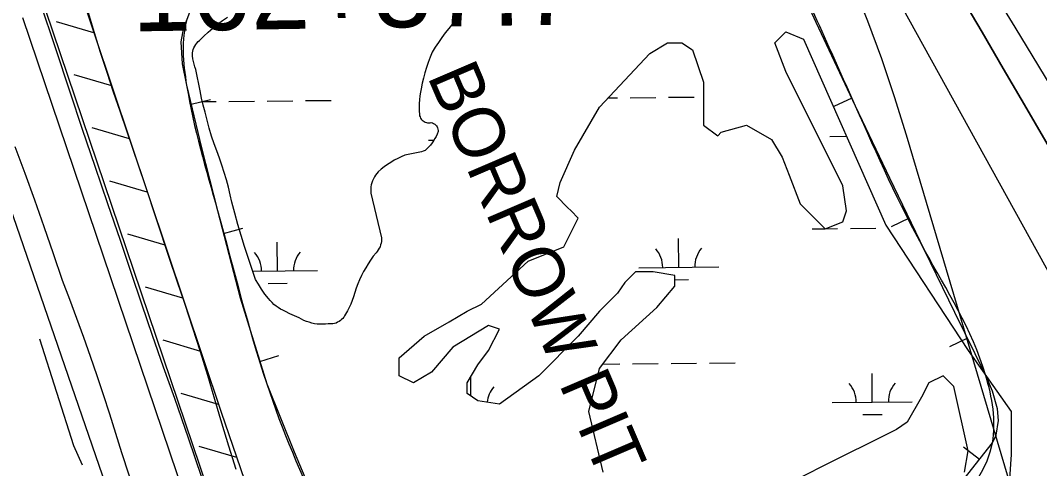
# Model space of a CAD drawing. Extents: x 3598634 to 3636690, y 517270 to 542944.
# Drawn here: x 3629242 to 3630516, y 529435 to 529995 of the extents above; entities that cross this region are included whole.
import ezdxf

# ---------------------------------------------------------------- set-up
doc = ezdxf.new("R2010")
doc.units = 0
for name, color, linetype in [('V-BORW-IDEN', 7, 'Continuous'), ('V-BORW-LINE', 7, 'Continuous'), ('V-FLOD-BASE', 7, 'Continuous'), ('V-GRID-MAJR', 7, 'Continuous'), ('V-LEVE-TOET', 7, 'Continuous'), ('V-ROAD-CNTR', 7, 'Continuous'), ('V-RRAP-FSHR', 7, 'Continuous'), ('V-SURV-IDEN', 7, 'Continuous'), ('V-SURV-LINE', 7, 'Continuous'), ('V-TOPO-DPTH', 7, 'Continuous'), ('V-TOPO-MINR', 7, 'Continuous'), ('V-TOPO-SHOR', 7, 'Continuous'), ('V-WETL-SWMP', 7, 'Continuous')]:
    doc.layers.add(name, color=color, linetype=linetype)

msp = doc.modelspace()

# ---------------------------------------------------------------- linework, layer by layer
at = {"layer": 'V-BORW-LINE'}
for p, q in [((3629455.3, 529890.4), (3629479.7, 529896.1)), ((3630281.5, 529897.8), (3630258.9, 529887.2)), ((3630353.5, 529747.5), (3630331, 529736.7)), ((3629495.7, 529728.7), (3629519.9, 529735)), ((3630426.4, 529597.7), (3630403.9, 529586.7)), ((3629541.2, 529568.5), (3629565.1, 529575.9)), ((3630441.1, 529446), (3630421.4, 529461.5))]:
    msp.add_line(p, q, dxfattribs=at)
for points in [[(3630395.8, 529388.4), (3630457.5, 529466.9), (3630462.2, 529476.3), (3630465, 529494.7), (3630463.6, 529509.4), (3630457.6, 529531.4), (3630448.9, 529551.8), (3630410.6, 529629.8), (3630372.5, 529707.9), (3630329.3, 529797.8), (3630286.2, 529887.8), (3630237.2, 529992.5), (3630188.5, 530097.4)], [(3629450.1, 529996), (3629445.9, 529986.1), (3629442.5, 529968.1), (3629444.1, 529940.8), (3629449.7, 529913.9), (3629468.3, 529835.5), (3629488.3, 529757.4), (3629516.6, 529648.1), (3629549.9, 529540.4), (3629584, 529455.7), (3629619.6, 529371.6), (3629646.1, 529309.8), (3629672.5, 529247.9), (3629682.4, 529209.9), (3629687.4, 529150), (3629690.8, 529120.3), (3629698.1, 529091.6), (3629719.5, 529039.1), (3629740.8, 528986.5), (3629759.2, 528935.1), (3629776.9, 528883.5)]]:
    msp.add_lwpolyline(points, dxfattribs=at)
msp.add_spline([(3629776.9, 528883.5), (3629740.8, 528986.5), (3629698.1, 529091.6), (3629672.5, 529247.9), (3629619.6, 529371.6), (3629549.9, 529540.4), (3629488.3, 529757.4), (3629449.7, 529913.9), (3629450.1, 529996), (3629570.9, 530100), (3629762.3, 530199), (3629977.2, 530367.5), (3630087.8, 530262.9), (3630188.5, 530097.4), (3630286.2, 529887.8), (3630372.5, 529707.9), (3630448.9, 529551.8), (3630457.5, 529466.9), (3630326.2, 529316.6), (3630161.5, 529154.2), (3629969.3, 528959.7), (3629893.2, 528888.5), (3629848.5, 528865.2), (3629806.6, 528857.3), (3629776.9, 528883.5)], degree=3, dxfattribs=at)
at = {"layer": 'V-FLOD-BASE'}
msp.add_lwpolyline([(3629236.1, 530100.9), (3629241.8, 530086.6), (3629247.2, 530072.1), (3629266.3, 530016.7), (3629285.2, 529961.2), (3629303.7, 529905.6), (3629319.1, 529859.1), (3629334.7, 529812.6), (3629350.6, 529766.2), (3629366.7, 529720), (3629379.8, 529680.3), (3629393.1, 529640.8), (3629406.6, 529601.3), (3629420.4, 529561.9), (3629434.3, 529522.5), (3629451.4, 529473.2), (3629468.4, 529423.8), (3629485.1, 529374.4), (3629501.6, 529324.8), (3629514.7, 529287.2), (3629527.6, 529249.6), (3629540.3, 529211.9), (3629552.8, 529174.1), (3629565.1, 529136.2)], dxfattribs=at)
at = {"layer": 'V-GRID-MAJR'}
msp.add_spline([(3629245.8, 522922.6), (3629187.6, 528981.4), (3629129.4, 535042.1), (3629071.3, 541102.9), (3629071.2, 541104.8)], degree=3, dxfattribs=at)
at = {"layer": 'V-LEVE-TOET'}
for points in [[(3629326.5, 530005), (3629334, 529980), (3629341.7, 529955.1), (3629349.7, 529930.2), (3629358, 529905.5), (3629366.4, 529880.8), (3629382, 529835.4), (3629397.3, 529789.9), (3629412.4, 529744.4), (3629427.3, 529698.8), (3629437.4, 529669.4), (3629447.3, 529640), (3629457, 529610.5), (3629466.4, 529581), (3629475.6, 529551.3), (3629484.6, 529521.6), (3629493.3, 529491.9), (3629502.2, 529463), (3629511.3, 529434.1)], [(3629386.7, 529399.9), (3629368.6, 529454.4), (3629361.2, 529478.6), (3629353.6, 529502.7), (3629345.8, 529526.8), (3629337.8, 529550.8), (3629329.6, 529574.8), (3629321.1, 529598.6), (3629312.4, 529622.4), (3629303.5, 529646.1), (3629294.4, 529669.7), (3629283.1, 529703.3), (3629271.5, 529736.8), (3629259.7, 529770.3), (3629247.7, 529803.7), (3629235.4, 529836.9)]]:
    msp.add_lwpolyline(points, dxfattribs=at)
at = {"layer": 'V-ROAD-CNTR'}
msp.add_lwpolyline([(3629150.4, 529986.9), (3629524.4, 528902.9), (3629584.3, 528718.4)], dxfattribs=at)
at = {"layer": 'V-RRAP-FSHR'}
for p, q in [((3629333.7, 529979.4), (3629286.9, 529993.2)), ((3629356, 529913), (3629309.1, 529926.8)), ((3629378.2, 529846.7), (3629331.4, 529860.5)), ((3629400.5, 529780.3), (3629353.7, 529794.1)), ((3629422.8, 529713.9), (3629376, 529727.8)), ((3629445.1, 529647.6), (3629398.2, 529661.4)), ((3629467.4, 529581.2), (3629420.5, 529595)), ((3629489.6, 529514.9), (3629442.8, 529528.7)), ((3629512.3, 529448.6), (3629465.4, 529462.1))]:
    msp.add_line(p, q, dxfattribs=at)
for points in [[(3628900, 530689.1), (3628956, 530687.8), (3629022.5, 530576.4), (3629133.1, 530402.9), (3629220.5, 530257.9), (3629259.6, 530184.7), (3629290, 530112.8), (3629311.4, 530045.9), (3629492.9, 529505.3), (3629642.2, 529070.4), (3629694.3, 528878.2)], [(3628922.3, 530686.6), (3628956, 530687.8), (3629022.5, 530576.4), (3629133.1, 530402.9), (3629220.5, 530257.9), (3629259.6, 530184.7), (3629290, 530112.8), (3629311.4, 530045.9), (3629492.9, 529505.3), (3629642.2, 529070.4), (3629694.3, 528878.2)]]:
    msp.add_lwpolyline(points, dxfattribs=at)
at = {"layer": 'V-SURV-LINE'}
for points in [[(3629273.2, 530007.6), (3629741.8, 528624)], [(3629713.3, 528614.4), (3629244.8, 529998)]]:
    msp.add_lwpolyline(points, dxfattribs=at)
at = {"layer": 'V-TOPO-DPTH'}
msp.add_lwpolyline([(3630716.9, 529512.8), (3630497.4, 529889.2), (3630470.9, 529934.7), (3630444.4, 529980.1), (3630417.9, 530025.5)], dxfattribs=at)
at = {"layer": 'V-TOPO-MINR'}
for points in [[(3630364.4, 530183.7), (3630485.5, 529986.3), (3630544.5, 529889)], [(3630276.1, 530135.3), (3630542.1, 529653.8), (3630570.1, 529602.2), (3630597.7, 529550.3), (3630624.6, 529498.1), (3630650.9, 529445.6), (3630697.2, 529352.1), (3630700, 529346.1), (3630702.6, 529340), (3630705, 529333.9), (3630707.2, 529327.7), (3630728.1, 529265.7), (3630735.3, 529242), (3630741.6, 529218), (3630746.5, 529193.7), (3630750.4, 529169.2), (3630752.5, 529152)], [(3630282.4, 530041.3), (3630301, 529994.6), (3630318.6, 529947.5), (3630334.7, 529899.9), (3630349.7, 529852), (3630522.4, 529269.8), (3630522.9, 529265.3), (3630522.5, 529261.1), (3630520.8, 529257.2), (3630518.3, 529253.5), (3630511.7, 529247), (3630511.5, 529246.8), (3630511, 529246.4), (3630510.1, 529246.1), (3630497.2, 529243.2)], [(3630417.9, 530025.5), (3630444.4, 529980.1), (3630470.9, 529934.7), (3630497.4, 529889.2), (3630716.9, 529512.8)]]:
    msp.add_lwpolyline(points, dxfattribs=at)
at = {"layer": 'V-TOPO-SHOR'}
msp.add_lwpolyline([(3629265.6, 529597), (3629308.2, 529463.4), (3629319, 529439.5)], dxfattribs=at)
at = {"layer": 'V-WETL-SWMP'}
for p, q in [((3629469.4, 529893.4), (3629486.5, 529893.5)), ((3629502.5, 529893.7), (3629534.5, 529894)), ((3629550.5, 529894.1), (3629582.5, 529894.4)), ((3629598.5, 529894.6), (3629630.5, 529894.9)), ((3629977, 529898.1), (3629988.4, 529898.2)), ((3630004.4, 529898.3), (3630036.4, 529898.6)), ((3630052.4, 529898.8), (3630084.4, 529899.1)), ((3629752.3, 529845.3), (3629759.1, 529845.3)), ((3630254.1, 529849.9), (3630275, 529850.1)), ((3630231.8, 529734.3), (3630248, 529734.4)), ((3630248.4, 529734.4), (3630263.8, 529734.6)), ((3630279.8, 529734.7), (3630311.8, 529735)), ((3629563.3, 529681.6), (3629563, 529717.6)), ((3630065.2, 529686.3), (3630064.8, 529722.3)), ((3629532.4, 529681.3), (3629613.3, 529682.1)), ((3630015.2, 529685.8), (3630115.2, 529686.8)), ((3629551.5, 529666.1), (3629575.5, 529666.3)), ((3630060.1, 529670.8), (3630077.3, 529671)), ((3629970.3, 529565.3), (3629991.5, 529565.5)), ((3630007.5, 529565.7), (3630039.5, 529566)), ((3630055.5, 529566.1), (3630087.5, 529566.4)), ((3630103.5, 529566.6), (3630135.5, 529566.9)), ((3629805.2, 529525.4), (3629805, 529549)), ((3630307.2, 529517.7), (3630306.9, 529553.7)), ((3630257.2, 529517.3), (3630357.2, 529518.2)), ((3630295.4, 529502.2), (3630319.4, 529502.4))]:
    msp.add_line(p, q, dxfattribs=at)
for points in [[(3629654.9, 529640.4), (3629652.9, 529636), (3629650.7, 529631.7), (3629648.3, 529627.5), (3629647.3, 529625.7), (3629646.2, 529624), (3629645, 529622.4), (3629643.5, 529620.9), (3629642, 529619.6), (3629640.3, 529618.4), (3629638.5, 529617.5), (3629636.6, 529616.6), (3629634.7, 529616), (3629632.7, 529615.6), (3629630.6, 529615.4), (3629628.6, 529615.4), (3629626.6, 529615.6), (3629623.2, 529615.2), (3629619.7, 529615), (3629616.3, 529615.1), (3629612.9, 529615.3), (3629609.5, 529615.8), (3629606.1, 529616.5), (3629602.8, 529617.5), (3629599.6, 529618.6), (3629596.4, 529619.9), (3629593.3, 529621.4), (3629590.4, 529623.2), (3629584.5, 529625.6), (3629578.8, 529628.3), (3629573.2, 529631.2), (3629570.1, 529632.5), (3629567.2, 529634.1), (3629564.3, 529635.9), (3629561.6, 529637.8), (3629558.9, 529639.9), (3629556.5, 529642.2), (3629554.1, 529644.6), (3629552, 529647.2), (3629547.6, 529652.9), (3629543.5, 529658.9), (3629539.6, 529665), (3629536, 529671.2), (3629531.2, 529684.8), (3629526.5, 529698.5), (3629522.1, 529712.2), (3629517.8, 529726), (3629513.7, 529739.9), (3629509.9, 529753.8), (3629506.2, 529767.7), (3629504.1, 529777), (3629501.9, 529786.3), (3629499.4, 529795.5), (3629496.8, 529804.7), (3629493.9, 529813.8), (3629490.8, 529822.8), (3629487.5, 529831.8), (3629484, 529840.6), (3629480.8, 529850.4), (3629477.8, 529860.3), (3629475.2, 529870.3), (3629472.8, 529880.3), (3629470.4, 529889.1), (3629468.3, 529897.9), (3629466.4, 529906.8), (3629461.2, 529933.5), (3629460, 529936.8), (3629458.9, 529940.2), (3629458.1, 529943.7), (3629457.5, 529947.1), (3629457.1, 529950.7), (3629457, 529954.2), (3629457.4, 529956.5), (3629458, 529958.7), (3629458.8, 529960.8), (3629459.9, 529962.9), (3629461, 529964.8), (3629462.4, 529966.6), (3629463.9, 529968.4), (3629465.6, 529969.9), (3629471, 529975.3), (3629476.6, 529980.4), (3629482.3, 529985.4), (3629488.3, 529990.1), (3629494.4, 529994.7), (3629500.6, 529999.1)], [(3629787.3, 529996), (3629782.3, 529990.6), (3629777.6, 529985), (3629773, 529979.3), (3629768.7, 529973.5), (3629764.5, 529967.5), (3629760.5, 529961.3), (3629756.7, 529955.1), (3629754.1, 529948.8), (3629751.6, 529942.5), (3629749.5, 529936), (3629747.5, 529929.5), (3629745.8, 529922.9), (3629744.4, 529916.3), (3629743.2, 529909.6), (3629742.3, 529905.1), (3629741.5, 529900.5), (3629741, 529895.8), (3629740.6, 529891.2), (3629740.5, 529886.5), (3629740.5, 529881.9), (3629740.8, 529877.2), (3629741.1, 529875.7), (3629741.6, 529874.2), (3629742.3, 529872.8), (3629743.2, 529871.5), (3629744.2, 529870.3), (3629745.4, 529869.3), (3629746.7, 529868.4), (3629748.1, 529867.7), (3629749.6, 529867.2), (3629751.1, 529866.9), (3629752.6, 529866.8), (3629754.2, 529867), (3629755.7, 529867.3), (3629757.2, 529866.8), (3629758.6, 529866.2), (3629759.9, 529865.3), (3629761, 529864.3), (3629762, 529863.2), (3629762.8, 529861.9), (3629763.4, 529860.5), (3629763.9, 529859), (3629764.1, 529857.5), (3629764.1, 529855.9), (3629762.9, 529852.9), (3629761.6, 529850), (3629760.1, 529847.1), (3629758.5, 529844.3), (3629756.6, 529841.7), (3629754.6, 529839.1), (3629752.5, 529836.7), (3629750.2, 529834.5), (3629747.8, 529832.4), (3629745.7, 529831.3), (3629743.5, 529830.6), (3629722.7, 529826.3), (3629718.1, 529824.5), (3629713.7, 529822.4), (3629709.3, 529820.1), (3629705.1, 529817.5), (3629700.9, 529814.8), (3629696.9, 529811.9), (3629693.1, 529808.8), (3629689.4, 529805.5), (3629687.6, 529803.5), (3629686, 529801.4), (3629684.5, 529799.2), (3629683.3, 529796.9), (3629682.2, 529794.4), (3629681.3, 529791.9), (3629680.6, 529789.4), (3629680.2, 529786.7), (3629679.9, 529784.1), (3629679.9, 529781.4), (3629680.1, 529778.8), (3629693.2, 529723.1), (3629693.3, 529720.9), (3629693.2, 529718.6), (3629692.9, 529716.4), (3629692.3, 529714.2), (3629691.6, 529712), (3629690.6, 529710), (3629689.4, 529708), (3629688.1, 529706.2), (3629686.6, 529704.5), (3629683.1, 529700), (3629679.8, 529695.4), (3629676.7, 529690.7), (3629673.7, 529685.8), (3629670.9, 529680.9), (3629668.3, 529675.9), (3629665.9, 529670.7), (3629663.7, 529665.5), (3629661.7, 529660.2), (3629659.9, 529654.8), (3629658.3, 529649.4), (3629656.7, 529644.8), (3629654.9, 529640.4)], [(3629966.2, 529886.5), (3630028.8, 529953.6), (3630051.2, 529967), (3630069.1, 529967), (3630082.5, 529958.1), (3630095.9, 529917.8), (3630095.9, 529891), (3630095.9, 529864.1), (3630113.9, 529850.7), (3630118.3, 529855.2), (3630149.7, 529864.1), (3630181, 529846.2), (3630194.4, 529823.8), (3630203.4, 529801.5), (3630216.8, 529765.7), (3630248.1, 529734.3), (3630270.5, 529743.3), (3630275, 529756.7), (3630270.5, 529788), (3630198.9, 529931.2), (3630185.5, 529967), (3630198.9, 529980.5), (3630221.3, 529971.5), (3630324.2, 529738.8), (3630427.1, 529582.2), (3630480.8, 529506.1), (3630480.8, 529452.4), (3630476.3, 529385.3)], [(3629988.5, 529653.8), (3629966.2, 529631.4), (3629939.3, 529600.1), (3629890.1, 529550.8), (3629840.9, 529515), (3629814, 529519.5), (3629800.6, 529528.5), (3629800.6, 529541.9), (3629814, 529564.3), (3629827.4, 529582.2), (3629840.9, 529609), (3629827.4, 529613.5), (3629782.7, 529586.6), (3629755.8, 529555.3), (3629733.5, 529541.9), (3629715.6, 529550.8), (3629715.6, 529573.2), (3629746.9, 529600.1), (3629778.2, 529618), (3629800.6, 529631.4), (3629818.5, 529640.3), (3629876.7, 529694), (3629921.4, 529711.9), (3629939.3, 529747.8), (3629930.4, 529756.7), (3629925.9, 529761.2), (3629912.5, 529774.6), (3629916.9, 529792.5), (3629934.8, 529832.8), (3629966.2, 529886.5)], [(3629970.6, 529430), (3629952.7, 529506.1), (3629966.2, 529559.8), (3629993, 529595.6), (3630037.8, 529635.9), (3630060.1, 529662.7), (3630060.1, 529676.1), (3630033.3, 529680.6), (3630010.9, 529680.6), (3629997.5, 529667.2), (3629988.5, 529653.8)], [(3630422.6, 529430), (3630427.1, 529456.9), (3630409.2, 529537.4), (3630395.8, 529550.8), (3630377.9, 529541.9), (3630368.9, 529524), (3630351, 529492.7), (3630337.6, 529483.7), (3630310.8, 529470.3), (3630266, 529447.9), (3630203.4, 529416.6)]]:
    msp.add_lwpolyline(points, dxfattribs=at)
for centre, start, end in [((3629508.1, 529681.6), 359.7615, 41.3052), ((3629618.6, 529682.6), 139.7615, 181.3052), ((3630009.9, 529686.2), 359.7615, 41.3052), ((3630120.4, 529687.3), 139.7615, 181.3052), ((3629860.6, 529514), 139.7615, 174.205), ((3630252, 529517.7), 359.7615, 41.3052), ((3630362.5, 529518.7), 139.7615, 181.3052)]:
    msp.add_arc(centre, 35.2, start, end, dxfattribs=at)

# ---------------------------------------------------------------- texts
at = {"layer": 'V-BORW-IDEN'}
msp.add_text('BORROW PIT', height=64, rotation=293.1879, dxfattribs=at).set_placement((3629750.1, 529925.4))
at = {"layer": 'V-SURV-IDEN'}
msp.add_text('162+87.7', height=100, rotation=0.9034, dxfattribs=at).set_placement((3629381.7, 529981.1))

doc.saveas('drawing.dxf')
